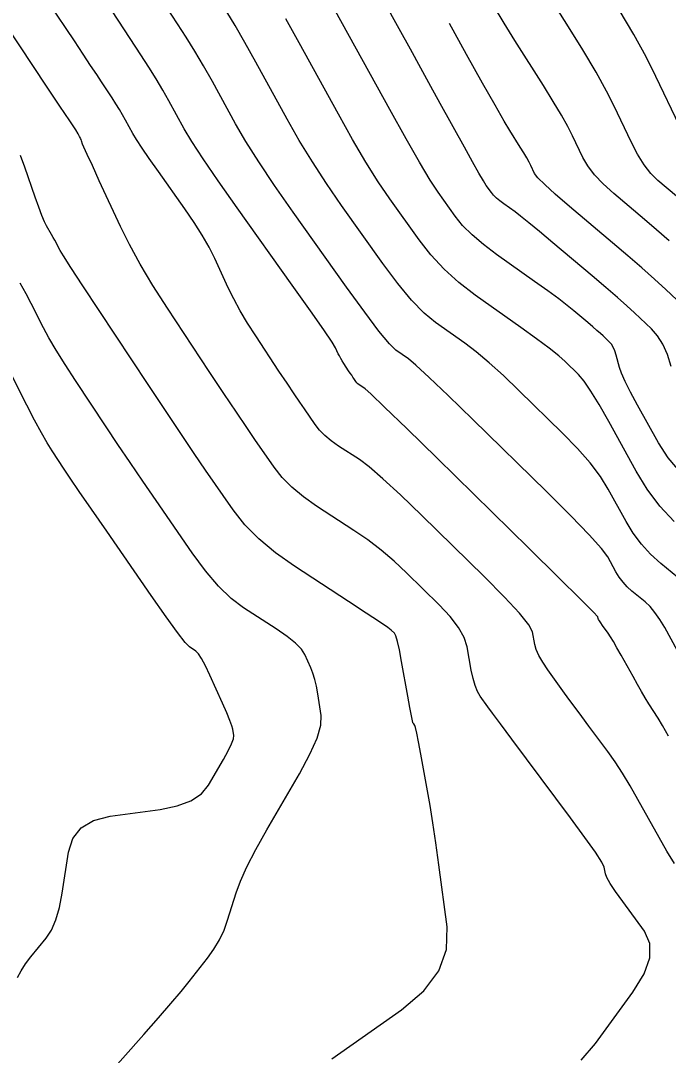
# Model space of a CAD drawing. Extents: x 2082232 to 2083549, y 592624 to 593832.
# Drawn here: x 2082374.1 to 2082406.1, y 593145.7 to 593196.8 of the extents above; entities that cross this region are included whole.
import ezdxf

# ---------------------------------------------------------------- set-up
doc = ezdxf.new("R2010")
doc.units = 0
doc.layers.add('DT_X_Contour_Major', color=7, linetype='Continuous')
doc.layers.add('DT_X_Contour_Minor', color=7, linetype='Continuous')

msp = doc.modelspace()

# ---------------------------------------------------------------- linework, layer by layer
at = {"layer": 'DT_X_Contour_Major'}
for points in [[(2082406.521, 593165.693), (2082405.883, 593166.844), (2082405.643, 593167.247), (2082405.402, 593167.593), (2082405.16, 593167.88), (2082404.917, 593168.11), (2082404.268, 593168.646), (2082404.036, 593168.856), (2082403.827, 593169.085), (2082403.64, 593169.334), (2082403.476, 593169.601), (2082403.07, 593170.338), (2082402.767, 593170.746), (2082402.161, 593171.419), (2082401.253, 593172.355), (2082400.044, 593173.555), (2082396.414, 593177.108), (2082395.195, 593178.294), (2082394.258, 593179.187), (2082393.604, 593179.789), (2082393.234, 593180.098), (2082392.621, 593180.532), (2082392.297, 593180.848), (2082391.783, 593181.471), (2082391.079, 593182.401), (2082390.186, 593183.637), (2082387.551, 593187.342), (2082386.633, 593188.656), (2082385.853, 593189.819), (2082385.213, 593190.829), (2082384.711, 593191.689), (2082383.56, 593193.779), (2082383.129, 593194.545), (2082382.7, 593195.276), (2082382.273, 593195.971), (2082381.849, 593196.632), (2082380.718, 593198.345)], [(2082407.327, 593182.215), (2082405.934, 593183.516), (2082405.377, 593184.027), (2082404.754, 593184.583), (2082404.062, 593185.184), (2082403.303, 593185.831), (2082401.189, 593187.615), (2082400.487, 593188.218), (2082399.965, 593188.692), (2082399.624, 593189.035), (2082399.464, 593189.248), (2082399.278, 593189.641), (2082399.193, 593189.808), (2082399.076, 593190.015), (2082398.93, 593190.261), (2082398.752, 593190.547), (2082398.237, 593191.362), (2082397.96, 593191.826), (2082397.513, 593192.606), (2082396.896, 593193.704), (2082396.111, 593195.117), (2082395.264, 593196.647)], [(2082378.107, 593144.435), (2082380.18, 593146.771), (2082380.902, 593147.592), (2082381.516, 593148.301), (2082382.02, 593148.899), (2082382.415, 593149.386), (2082383.323, 593150.537), (2082383.641, 593150.978), (2082383.912, 593151.438), (2082384.137, 593151.917), (2082384.316, 593152.415), (2082384.731, 593153.77), (2082384.943, 593154.344), (2082385.267, 593155.051), (2082385.702, 593155.892), (2082386.25, 593156.865), (2082387.859, 593159.637), (2082388.379, 593160.596), (2082388.733, 593161.395), (2082388.919, 593162.033), (2082388.939, 593162.511), (2082388.77, 593163.572), (2082388.7, 593163.951), (2082388.619, 593164.292), (2082388.526, 593164.594), (2082388.422, 593164.859), (2082388.128, 593165.513), (2082387.956, 593165.777), (2082387.662, 593166.076), (2082387.246, 593166.412), (2082386.707, 593166.784), (2082385.106, 593167.825), (2082384.497, 593168.287), (2082383.871, 593168.893), (2082383.228, 593169.643), (2082382.568, 593170.536), (2082380.785, 593173.111), (2082380.129, 593174.063), (2082379.499, 593174.986), (2082378.896, 593175.882), (2082378.318, 593176.749), (2082376.813, 593179.025), (2082376.291, 593179.828), (2082375.853, 593180.53), (2082375.499, 593181.13), (2082375.229, 593181.629), (2082374.621, 593182.825), (2082374.372, 593183.301), (2082374.082, 593183.834)]]:
    msp.add_lwpolyline(points, dxfattribs=at)
at = {"layer": 'DT_X_Contour_Minor'}
for points in [[(2082406.471, 593188.123), (2082405.545, 593188.904), (2082405.203, 593189.242), (2082404.869, 593189.672), (2082404.544, 593190.194), (2082404.227, 593190.807), (2082403.395, 593192.564), (2082403.015, 593193.311), (2082402.496, 593194.235), (2082401.841, 593195.335), (2082401.047, 593196.611), (2082398.748, 593200.251)], [(2082406.208, 593179.727), (2082406.022, 593180.315), (2082405.798, 593180.821), (2082405.537, 593181.243), (2082405.237, 593181.582), (2082404.388, 593182.375), (2082404.018, 593182.712), (2082403.547, 593183.127), (2082402.975, 593183.621), (2082402.301, 593184.194), (2082400.368, 593185.825), (2082399.707, 593186.379), (2082399.175, 593186.817), (2082398.773, 593187.139), (2082398.499, 593187.346), (2082397.941, 593187.741), (2082397.746, 593187.888), (2082397.58, 593188.031), (2082397.443, 593188.169), (2082397.334, 593188.304), (2082397.082, 593188.659), (2082396.943, 593188.876), (2082396.717, 593189.263), (2082396.403, 593189.819), (2082396.001, 593190.544), (2082394.811, 593192.703), (2082394.349, 593193.54), (2082393.857, 593194.432), (2082393.334, 593195.379), (2082392.779, 593196.382), (2082391.259, 593199.127)], [(2082406.706, 593174.448), (2082406.055, 593175.225), (2082405.58, 593175.952), (2082404.55, 593177.822), (2082404.204, 593178.464), (2082403.94, 593178.987), (2082403.757, 593179.391), (2082403.657, 593179.677), (2082403.497, 593180.281), (2082403.43, 593180.493), (2082403.349, 593180.675), (2082403.255, 593180.827), (2082403.147, 593180.948), (2082402.842, 593181.234), (2082402.709, 593181.355), (2082402.54, 593181.504), (2082402.334, 593181.682), (2082402.091, 593181.888), (2082401.396, 593182.475), (2082401.079, 593182.73), (2082400.653, 593183.055), (2082400.115, 593183.449), (2082399.467, 593183.914), (2082397.59, 593185.245), (2082396.935, 593185.737), (2082396.376, 593186.217), (2082395.913, 593186.684), (2082395.547, 593187.137), (2082394.699, 593188.329), (2082394.312, 593188.919), (2082393.785, 593189.794), (2082393.119, 593190.953), (2082392.314, 593192.398), (2082389.982, 593196.631), (2082389.209, 593198.032)], [(2082406.36, 593155.205), (2082405.995, 593155.811), (2082405.612, 593156.484), (2082404.565, 593158.368), (2082404.178, 593159.045), (2082403.8, 593159.664), (2082403.432, 593160.225), (2082403.074, 593160.728), (2082402.133, 593161.991), (2082401.789, 593162.454), (2082401.463, 593162.897), (2082401.155, 593163.319), (2082400.865, 593163.721), (2082400.117, 593164.766), (2082399.867, 593165.138), (2082399.675, 593165.47), (2082399.544, 593165.762), (2082399.472, 593166.015), (2082399.359, 593166.637), (2082399.178, 593166.982), (2082398.72, 593167.551), (2082397.984, 593168.344), (2082396.97, 593169.361), (2082393.898, 593172.371), (2082392.842, 593173.391), (2082391.977, 593174.19), (2082391.304, 593174.77), (2082390.822, 593175.131), (2082389.794, 593175.799), (2082389.432, 593176.054), (2082389.117, 593176.318), (2082388.849, 593176.59), (2082388.628, 593176.87), (2082388.102, 593177.63), (2082387.876, 593177.961), (2082387.591, 593178.382), (2082387.249, 593178.895), (2082386.848, 593179.499), (2082385.703, 593181.232), (2082385.296, 593181.868), (2082384.934, 593182.476), (2082384.617, 593183.057), (2082384.345, 593183.61), (2082383.681, 593185.048), (2082383.401, 593185.606), (2082383.062, 593186.201), (2082382.662, 593186.834), (2082382.202, 593187.505), (2082380.896, 593189.342), (2082380.45, 593189.976), (2082380.093, 593190.5), (2082379.823, 593190.913), (2082379.643, 593191.216), (2082379.278, 593191.878), (2082379.134, 593192.132), (2082378.975, 593192.399), (2082378.8, 593192.679), (2082378.611, 593192.971), (2082378.085, 593193.768), (2082377.854, 593194.118), (2082377.554, 593194.57), (2082377.186, 593195.124), (2082376.75, 593195.781), (2082375.494, 593197.668)], [(2082406.077, 593161.482), (2082405.769, 593162.014), (2082405.554, 593162.371), (2082405.103, 593163.09), (2082404.928, 593163.376), (2082404.739, 593163.693), (2082404.538, 593164.044), (2082404.324, 593164.426), (2082403.735, 593165.488), (2082403.529, 593165.855), (2082403.353, 593166.157), (2082403.207, 593166.395), (2082403.09, 593166.57), (2082402.818, 593166.95), (2082402.728, 593167.078), (2082402.662, 593167.178), (2082402.621, 593167.249), (2082402.603, 593167.292), (2082402.589, 593167.369), (2082402.372, 593167.602), (2082401.732, 593168.245), (2082400.668, 593169.296), (2082399.181, 593170.756), (2082394.65, 593175.196), (2082393.154, 593176.659), (2082392.062, 593177.718), (2082391.376, 593178.375), (2082391.095, 593178.627), (2082390.886, 593178.764), (2082390.812, 593178.815), (2082390.748, 593178.869), (2082390.693, 593178.925), (2082390.648, 593178.982), (2082390.541, 593179.136), (2082390.495, 593179.204), (2082390.437, 593179.29), (2082390.367, 593179.394), (2082390.286, 593179.517), (2082390.052, 593179.87), (2082389.97, 593179.999), (2082389.896, 593180.123), (2082389.831, 593180.242), (2082389.776, 593180.354), (2082389.641, 593180.647), (2082389.469, 593180.922), (2082389.055, 593181.528), (2082388.399, 593182.465), (2082387.501, 593183.733), (2082384.784, 593187.555), (2082383.856, 593188.873), (2082383.113, 593189.962), (2082382.553, 593190.822), (2082382.177, 593191.453), (2082381.419, 593192.828), (2082381.119, 593193.357), (2082380.788, 593193.913), (2082380.425, 593194.495), (2082380.031, 593195.103), (2082378.938, 593196.76), (2082378.562, 593197.329)], [(2082406.105, 593185.916), (2082405.476, 593186.471), (2082404.887, 593186.977), (2082403.367, 593188.259), (2082402.845, 593188.73), (2082402.417, 593189.182), (2082402.084, 593189.614), (2082401.846, 593190.027), (2082401.337, 593191.103), (2082401.104, 593191.56), (2082400.786, 593192.125), (2082400.385, 593192.798), (2082399.9, 593193.579), (2082398.493, 593195.806), (2082397.966, 593196.654), (2082397.442, 593197.528)], [(2082406.609, 593191.587), (2082405.454, 593194.026), (2082404.964, 593195.001), (2082404.361, 593196.1), (2082403.644, 593197.321)], [(2082407.097, 593168.852), (2082405.692, 593170.012), (2082405.19, 593170.467), (2082404.737, 593170.963), (2082404.333, 593171.5), (2082403.979, 593172.078), (2082403.1, 593173.673), (2082402.711, 593174.295), (2082402.204, 593174.964), (2082401.579, 593175.679), (2082400.835, 593176.442), (2082398.694, 593178.537), (2082397.925, 593179.272), (2082397.221, 593179.907), (2082396.584, 593180.44), (2082396.013, 593180.872), (2082394.578, 593181.89), (2082394.012, 593182.358), (2082393.389, 593183), (2082392.709, 593183.815), (2082391.973, 593184.804), (2082389.934, 593187.671), (2082389.192, 593188.744), (2082388.497, 593189.81), (2082387.848, 593190.871), (2082387.246, 593191.925), (2082385.701, 593194.729), (2082385.156, 593195.707), (2082384.68, 593196.537), (2082384.273, 593197.219)], [(2082406.344, 593172.078), (2082405.647, 593172.841), (2082405.026, 593173.667), (2082404.482, 593174.555), (2082403.13, 593177.009), (2082402.655, 593177.844), (2082402.247, 593178.509), (2082401.904, 593179.003), (2082401.627, 593179.328), (2082400.974, 593179.966), (2082400.655, 593180.251), (2082400.184, 593180.626), (2082399.564, 593181.091), (2082398.792, 593181.646), (2082396.535, 593183.247), (2082395.727, 593183.868), (2082394.995, 593184.528), (2082394.339, 593185.229), (2082393.76, 593185.97), (2082392.317, 593188), (2082391.752, 593188.831), (2082391.141, 593189.802), (2082390.484, 593190.912), (2082389.78, 593192.162), (2082387.841, 593195.68), (2082387.183, 593196.869)], [(2082401.77, 593145.503), (2082402.464, 593146.332), (2082404.31, 593148.864), (2082404.865, 593149.764), (2082405.147, 593150.564), (2082405.155, 593151.264), (2082404.889, 593151.865), (2082403.816, 593153.336), (2082403.462, 593153.834), (2082403.201, 593154.226), (2082403.036, 593154.512), (2082402.965, 593154.693), (2082402.903, 593155.032), (2082402.782, 593155.279), (2082402.463, 593155.767), (2082401.947, 593156.495), (2082401.233, 593157.463), (2082399.069, 593160.365), (2082398.341, 593161.342), (2082397.78, 593162.097), (2082397.387, 593162.629), (2082397.162, 593162.938), (2082396.783, 593163.467), (2082396.649, 593163.695), (2082396.53, 593163.983), (2082396.428, 593164.331), (2082396.34, 593164.738), (2082396.129, 593165.904), (2082395.984, 593166.361), (2082395.708, 593166.857), (2082395.3, 593167.392), (2082394.76, 593167.965), (2082393.146, 593169.547), (2082392.529, 593170.122), (2082391.891, 593170.662), (2082391.231, 593171.166), (2082390.55, 593171.634), (2082388.703, 593172.835), (2082388.052, 593173.293), (2082387.486, 593173.766), (2082387.005, 593174.255), (2082386.608, 593174.759), (2082385.663, 593176.124), (2082385.256, 593176.717), (2082384.745, 593177.475), (2082384.13, 593178.396), (2082383.411, 593179.481), (2082381.353, 593182.594), (2082380.629, 593183.721), (2082380, 593184.768), (2082379.466, 593185.735), (2082379.027, 593186.622), (2082377.983, 593188.881), (2082377.638, 593189.63), (2082377.386, 593190.181), (2082377.226, 593190.537), (2082377.159, 593190.695), (2082377.105, 593190.855), (2082377.083, 593190.913), (2082377.06, 593190.969), (2082377.036, 593191.022), (2082377.009, 593191.073), (2082376.936, 593191.205), (2082376.818, 593191.389), (2082376.52, 593191.842), (2082376.042, 593192.564), (2082375.383, 593193.555), (2082373.387, 593196.557)], [(2082389.461, 593145.576), (2082392.888, 593147.987), (2082393.993, 593148.921), (2082394.738, 593149.916), (2082395.123, 593150.972), (2082395.148, 593152.088), (2082394.735, 593155.147), (2082394.584, 593156.236), (2082394.441, 593157.207), (2082394.305, 593158.062), (2082394.177, 593158.799), (2082393.846, 593160.61), (2082393.734, 593161.208), (2082393.649, 593161.642), (2082393.59, 593161.913), (2082393.557, 593162.022), (2082393.504, 593162.093), (2082393.487, 593162.117), (2082393.473, 593162.135), (2082393.463, 593162.148), (2082393.458, 593162.156), (2082393.448, 593162.169), (2082393.431, 593162.253), (2082393.385, 593162.497), (2082393.311, 593162.899), (2082393.209, 593163.461), (2082392.899, 593165.172), (2082392.79, 593165.74), (2082392.695, 593166.163), (2082392.615, 593166.439), (2082392.549, 593166.57), (2082392.393, 593166.723), (2082392.217, 593166.854), (2082391.806, 593167.134), (2082391.159, 593167.562), (2082390.277, 593168.137), (2082387.611, 593169.871), (2082386.672, 593170.532), (2082385.856, 593171.215), (2082385.161, 593171.92), (2082384.588, 593172.648), (2082383.224, 593174.617), (2082382.663, 593175.435), (2082382.003, 593176.411), (2082381.245, 593177.545), (2082380.388, 593178.837), (2082377.971, 593182.492), (2082377.171, 593183.705), (2082376.584, 593184.601), (2082376.211, 593185.18), (2082376.052, 593185.443), (2082375.91, 593185.721), (2082375.853, 593185.832), (2082375.785, 593185.955), (2082375.708, 593186.092), (2082375.62, 593186.242), (2082375.375, 593186.66), (2082375.271, 593186.866), (2082375.143, 593187.172), (2082374.99, 593187.576), (2082374.813, 593188.081), (2082374.309, 593189.557), (2082374.093, 593190.132)], [(2082373.948, 593149.587), (2082374.126, 593149.923), (2082374.346, 593150.263), (2082374.608, 593150.607), (2082375.363, 593151.529), (2082375.624, 593151.927), (2082375.844, 593152.428), (2082376.02, 593153.032), (2082376.154, 593153.74), (2082376.455, 593155.764), (2082376.669, 593156.444), (2082377.085, 593156.966), (2082377.703, 593157.33), (2082378.524, 593157.536), (2082380.982, 593157.875), (2082381.823, 593158.046), (2082382.502, 593158.303), (2082383.02, 593158.646), (2082383.375, 593159.076), (2082384.108, 593160.338), (2082384.346, 593160.767), (2082384.511, 593161.107), (2082384.602, 593161.358), (2082384.62, 593161.52), (2082384.57, 593161.834), (2082384.524, 593162.002), (2082384.424, 593162.27), (2082384.271, 593162.64), (2082384.064, 593163.11), (2082383.441, 593164.497), (2082383.222, 593164.962), (2082383.033, 593165.315), (2082382.872, 593165.557), (2082382.742, 593165.688), (2082382.432, 593165.89), (2082382.227, 593166.105), (2082381.845, 593166.599), (2082381.285, 593167.372), (2082380.548, 593168.425), (2082378.346, 593171.605), (2082377.595, 593172.69), (2082376.995, 593173.561), (2082376.547, 593174.219), (2082376.249, 593174.662), (2082375.656, 593175.558), (2082375.412, 593175.952), (2082375.122, 593176.459), (2082374.786, 593177.08), (2082374.406, 593177.816), (2082373.332, 593179.929)]]:
    msp.add_lwpolyline(points, dxfattribs=at)

doc.saveas('drawing.dxf')
